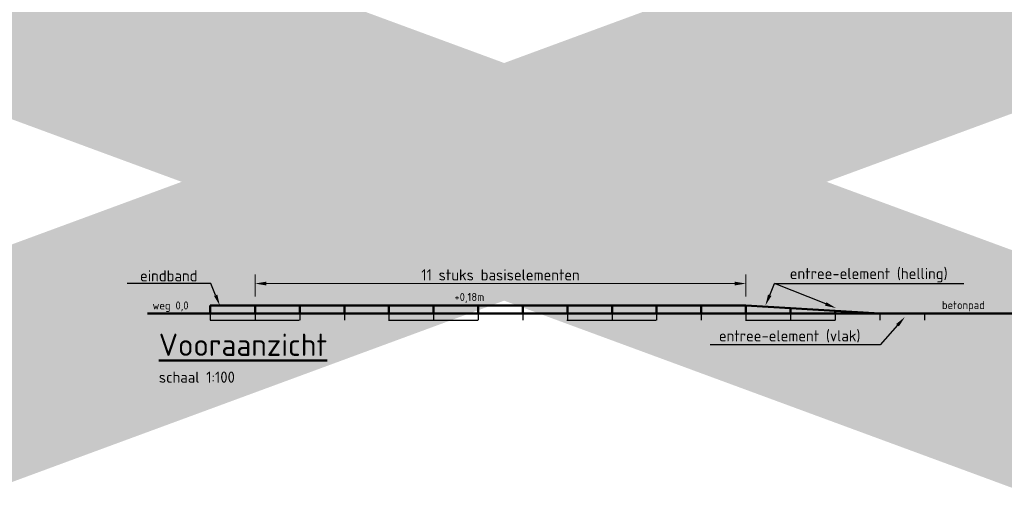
# Model space of a CAD drawing. Header units: metres. Extents: x -699 to 2316, y -1199 to 781.
# Tile 413 of 593: x 795 to 817, y -212 to -201. Entities that reach past the tile are written whole.
import ezdxf
from ezdxf import colors
from ezdxf.entities.mleader import LeaderData, LeaderLine
from ezdxf.enums import TextEntityAlignment as Align
from ezdxf.math import Vec2, Vec3

# ---------------------------------------------------------------- set-up
doc = ezdxf.new("R2010")
doc.units = ezdxf.units.M
doc.header["$PDMODE"] = 1
doc.linetypes.add('NLCS-HIDDEN', pattern=[4, 2, -2])
for name, color, linetype, lineweight in [('N-WE-VH-KANTOPSLUITING_ELEMENT_PERRONBAND-GD', 252, 'Continuous', 50), ('N-WE-VH-KANTOPSLUITING_ELEMENT_PERRONBAND-GN', 252, 'NLCS-HIDDEN', 25), ('N-WE-VH-KANTVERHARDING-GD', 210, 'Continuous', 50), ('X-XX-AL-M', 7, 'Continuous', 18), ('X-XX-AL-T18', 10, 'Continuous', 18), ('X-XX-AL-T25', 7, 'Continuous', 25), ('X-XX-AL-T50', 130, 'Continuous', 50)]:
    doc.layers.add(name, color=color, linetype=linetype, lineweight=lineweight)
doc.layers.add('X-XX-AL-TEKENBLAD_VIEWPORT-G', color=7, linetype='Continuous', lineweight=18, plot=False)
doc.styles.add('NLCS-ISO', font='NLCS-ISO.ttf')
doc.styles.add('NLCS-ISO-M100-T25', font='NLCS-ISO.ttf', dxfattribs={"height": 0.25})
doc.styles.add('NLCS-ISO-M100-T50', font='NLCS-ISO.ttf', dxfattribs={"height": 0.5})
doc.dimstyles.new('NLCS-M100-T25-PIJL_A_L2_H1', dxfattribs={"dimscale": 0.1, "dimtxt": 2.5, "dimasz": 2.5, "dimexe": 2, "dimexo": 2, "dimgap": 0.7, "dimtad": 1, "dimzin": 0, "dimdsep": 46, "dimtxsty": 'NLCS-ISO-M100-T25', "dimcen": 0, "dimdle": 2, "dimclrd": 256, "dimclre": 256, "dimclrt": 256, "dimadec": 1, "dimazin": 0, "dimtfac": 1, "dimtdec": 3, "dimtofl": 0, "dimtmove": 0, "dimatfit": 3, "dimfxl": 2, "dimtfillclr": 256, "dimtolj": 1, "dimtzin": 0, "dimlwd": -1, "dimlwe": -1, "dimarcsym": 0})

# ---------------------------------------------------------------- blocks, each defined once
blk = doc.blocks.new('*D2174')
at = {"layer": 'Defpoints', "color": 0, "transparency": 16777216}
for p in [(811.068, -206.755), (800.068, -207.248), (811.068, -207.248)]:
    blk.add_point(p, dxfattribs=at)
at = {"layer": 'X-XX-AL-M', "transparency": 16777216}
for p, q in [((800.068, -207.048), (800.068, -206.555)), ((811.068, -207.048), (811.068, -206.555)), ((800.318, -206.755), (810.818, -206.755))]:
    blk.add_line(p, q, dxfattribs=at)
for points in [[(800.318, -206.713), (800.318, -206.797), (800.068, -206.755)], [(810.818, -206.713), (810.818, -206.797), (811.068, -206.755)]]:
    blk.add_solid(points, dxfattribs=at)
at = {"layer": 'X-XX-AL-M', "transparency": 16777216, "insert": (805.568, -206.56), "char_height": 0.25, "attachment_point": 5, "style": 'NLCS-ISO-M100-T25'}
blk.add_mtext('\\A1;11 stuks basiselementen', dxfattribs=at)

msp = doc.modelspace()

# ---------------------------------------------------------------- linework, layer by layer
at = {"layer": 'N-WE-VH-KANTOPSLUITING_ELEMENT_PERRONBAND-GD'}
for p, q in [((799.0583, -207.248), (799.0574, -207.428)), ((799.0574, -207.248), (811.0682, -207.248)), ((800.0682, -207.248), (800.0682, -207.428)), ((801.0682, -207.248), (801.0682, -207.428)), ((802.0682, -207.248), (802.0682, -207.428)), ((803.0682, -207.248), (803.0682, -207.428)), ((804.0682, -207.248), (804.0682, -207.428)), ((805.0682, -207.248), (805.0682, -207.428)), ((806.0682, -207.248), (806.0682, -207.428)), ((807.0682, -207.248), (807.0682, -207.428)), ((808.0682, -207.248), (808.0682, -207.428)), ((809.0682, -207.248), (809.0682, -207.428)), ((810.0682, -207.248), (810.0682, -207.428)), ((811.0682, -207.248), (811.0682, -207.428)), ((811.0682, -207.248), (814.0688, -207.428)), ((812.0688, -207.308), (812.0688, -207.428)), ((813.0688, -207.368), (813.0688, -207.428))]:
    msp.add_line(p, q, dxfattribs=at)
at = {"layer": 'N-WE-VH-KANTOPSLUITING_ELEMENT_PERRONBAND-GN'}
for p, q in [((799.0583, -207.428), (799.0574, -207.578)), ((800.0682, -207.428), (800.0682, -207.578)), ((801.0682, -207.428), (801.0682, -207.578)), ((802.0682, -207.428), (802.0682, -207.578)), ((803.0682, -207.428), (803.0682, -207.578)), ((804.0682, -207.428), (804.0682, -207.578)), ((805.0682, -207.428), (805.0682, -207.578)), ((806.0682, -207.428), (806.0682, -207.578)), ((807.0682, -207.428), (807.0682, -207.578)), ((808.0682, -207.428), (808.0682, -207.578)), ((809.0682, -207.428), (809.0682, -207.578)), ((810.0682, -207.428), (810.0682, -207.578)), ((811.0682, -207.428), (811.0682, -207.578)), ((812.0688, -207.428), (812.0688, -207.578)), ((813.0688, -207.428), (813.0688, -207.578)), ((814.0688, -207.428), (814.0688, -207.578)), ((815.0688, -207.428), (815.0688, -207.578)), ((799.0574, -207.578), (811.0682, -207.578)), ((811.0682, -207.578), (815.0688, -207.578))]:
    msp.add_line(p, q, dxfattribs=at)
at = {"layer": 'N-WE-VH-KANTVERHARDING-GD'}
msp.add_line((797.6527, -207.428), (820.762, -207.428), dxfattribs=at)
at = {"layer": 'X-XX-AL-TEKENBLAD_VIEWPORT-G', "color": 3, "const_width": 5}
for points in [[(758.069, -222.0135), (853.2321, -186.9347)], [(853.2321, -222.0135), (758.069, -186.9347)]]:
    msp.add_lwpolyline(points, dxfattribs=at)

# ---------------------------------------------------------------- texts
at = {"layer": 'X-XX-AL-T18', "style": 'NLCS-ISO'}
for s, p in [('+0,18m', (804.5361, -207.2007)), ('weg 0,0', (797.7692, -207.3902)), ('betonpad', (815.4619, -207.3807))]:
    msp.add_text(s, height=0.18, dxfattribs=at).set_placement(p, align=Align.BOTTOM_LEFT)
at = {"layer": 'X-XX-AL-T25', "style": 'NLCS-ISO-M100-T25'}
msp.add_text('schaal 1:100', height=0.25, dxfattribs=at).set_placement((797.9107, -208.9778))
at = {"layer": 'X-XX-AL-T50', "style": 'NLCS-ISO-M100-T50'}
msp.add_text('%%UVooraanzicht', height=0.5, dxfattribs=at).set_placement((797.9107, -208.3778))

# ---------------------------------------------------------------- dimensions: what is measured, and where the dimension line sits
at = {"layer": 'X-XX-AL-M'}
dim = msp.add_aligned_dim(p1=(800.0682, -207.248), p2=(811.0682, -207.248), distance=0.4931, text='11 stuks basiselementen', dimstyle='NLCS-M100-T25-PIJL_A_L2_H1', dxfattribs=at)
dim.commit()
dim.dimension.update_dxf_attribs({"geometry": '*D2174', "text_midpoint": (805.5682, -206.5598)})

# ---------------------------------------------------------------- leaders
at = {"layer": 'X-XX-AL-T25'}
ml = msp.add_multileader_mtext('Standard', dxfattribs=at)
ml.set_content('eindband', color=256, style='NLCS-ISO-M100-T25')
ml.set_leader_properties(color=256, linetype='ByLayer', lineweight=-1)
ml.build(insert=Vec2(0, 0))
ml.multileader.update_dxf_attribs({"text_left_attachment_type": 5, "text_right_attachment_type": 5, "dogleg_length": 0.25, "arrow_head_size": 0.25})
ctx = ml.context
ctx.base_point, ctx.char_height, ctx.arrow_head_size, ctx.landing_gap_size, ctx.plane_origin = Vec3(797.398, -206.7549), 0.25, 0.25, 0.09, Vec3(-142.3495, 32.7319)
ctx.left_attachment, ctx.right_attachment = 5, 5
notes = []
notes.append((ctx, [(1, (1, 1, 0), (799.078, -206.7549), (-1, 0), 0.25, [(0, [(799.2773, -207.248)], 0, [])])]))
ctx.mtext.insert, ctx.mtext.flow_direction = Vec3(797.488, -206.4549), 5
ml = msp.add_multileader_mtext('Standard', dxfattribs=at)
ml.set_content(' ', color=256, style='NLCS-ISO-M100-T25')
ml.set_leader_properties(color=256, linetype='ByLayer', lineweight=-1)
ml.build(insert=Vec2(0, 0))
ml.multileader.update_dxf_attribs({"text_left_attachment_type": 5, "text_right_attachment_type": 5, "dogleg_length": 0.25, "arrow_head_size": 0.25})
ctx = ml.context
ctx.base_point, ctx.char_height, ctx.arrow_head_size, ctx.landing_gap_size, ctx.plane_origin = Vec3(811.9618, -206.7549), 0.25, 0.25, 0.09, Vec3(-132.8735, 32.409)
ctx.left_attachment, ctx.right_attachment = 5, 5
notes.append((ctx, [(0, (1, 1, 0), (811.7118, -206.7549), (1, 0), 0.25, [(0, [(811.5064, -207.2469)], 0, [])])]))
ctx.mtext.insert, ctx.mtext.flow_direction = Vec3(812.0518, -206.5049), 5
ml = msp.add_multileader_mtext('Standard', dxfattribs=at)
ml.set_content('entree-element (helling)', color=256, style='NLCS-ISO-M100-T25')
ml.set_leader_properties(color=256, linetype='ByLayer', lineweight=-1)
ml.build(insert=Vec2(0, 0))
ml.multileader.update_dxf_attribs({"text_left_attachment_type": 5, "text_right_attachment_type": 5, "dogleg_length": 0.25, "arrow_head_size": 0.25})
ctx = ml.context
ctx.base_point, ctx.char_height, ctx.arrow_head_size, ctx.landing_gap_size, ctx.plane_origin = Vec3(811.9618, -206.7549), 0.25, 0.25, 0.09, Vec3(-131.1483, 31.9392)
ctx.left_attachment, ctx.right_attachment = 5, 5
notes.append((ctx, [(0, (1, 1, 0), (811.7118, -206.7549), (1, 0), 0.25, [(0, [(813.0894, -207.3051)], 0, [])])]))
ctx.mtext.insert, ctx.mtext.flow_direction = Vec3(812.0518, -206.4049), 5
ml = msp.add_multileader_mtext('Standard', dxfattribs=at)
ml.set_content('entree-element (vlak)', color=256, style='NLCS-ISO-M100-T25')
ml.set_leader_properties(color=256, linetype='ByLayer', lineweight=-1)
ml.build(insert=Vec2(0, 0))
ml.multileader.update_dxf_attribs({"text_left_attachment_type": 5, "text_right_attachment_type": 5, "dogleg_length": 0.25, "arrow_head_size": 0.25})
ctx = ml.context
ctx.base_point, ctx.char_height, ctx.arrow_head_size, ctx.landing_gap_size, ctx.plane_origin = Vec3(810.3724, -208.1262), 0.25, 0.25, 0.09, Vec3(-129.3283, 30.866)
ctx.left_attachment, ctx.right_attachment = 5, 5
notes.append((ctx, [(1, (1, 1, 0), (814.0774, -208.1262), (-1, 0), 0.25, [(0, [(814.6332, -207.5033)], 0, [])])]))
ctx.mtext.insert, ctx.mtext.flow_direction = Vec3(810.4624, -207.8012), 5
for ctx, leaders in notes:
    for number, flags, end, landing, length, lines in leaders:
        leader = LeaderData()
        leader.index, (leader.has_last_leader_line, leader.has_dogleg_vector, leader.attachment_direction) = number, flags
        leader.last_leader_point, leader.dogleg_vector, leader.dogleg_length = Vec3(end), Vec3(landing), length
        for number, points, colour, breaks in lines:
            line = LeaderLine()
            line.index, line.vertices, line.color, line.breaks = number, Vec3.list(points), colors.encode_raw_color(colour), breaks
            leader.lines.append(line)
        ctx.leaders.append(leader)

doc.saveas('drawing.dxf')
